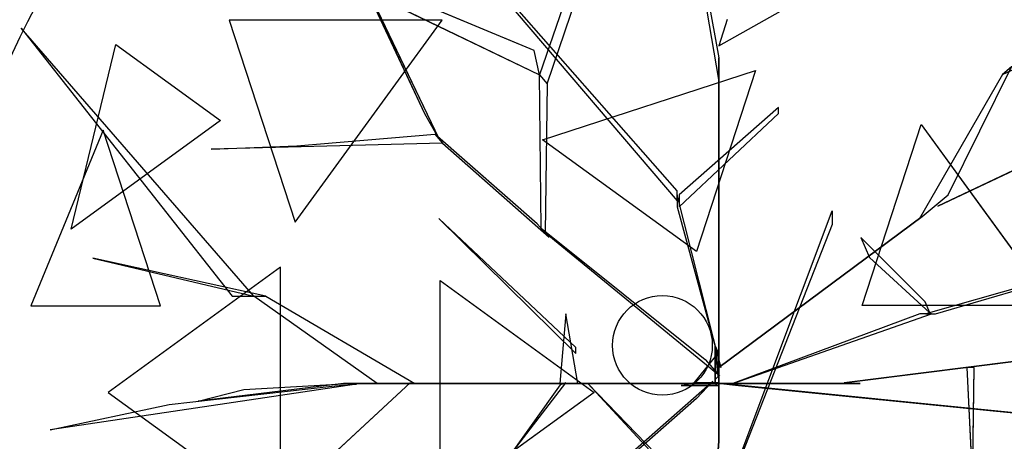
# Model space of a CAD drawing. Extents: x 22936 to 50368, y -4877 to 31080.
# Tile 374 of 601: x 49475 to 49734, y 2634 to 2746. Entities that reach past the tile are written whole.
import ezdxf

# ---------------------------------------------------------------- set-up
doc = ezdxf.new("R2010")
doc.units = 0
doc.layers.get('0').update_dxf_attribs({"linetype": 'CONTINUOUS'})
for name, color, linetype in [('00_TRACE_ARBRE', 3, 'CONTINUOUS'), ('00_TRACE_RDC', 241, 'CONTINUOUS'), ('08_AMENAGEMENTS_EXTERIEURS', 253, 'CONTINUOUS'), ('09_VEGETATION', 134, 'CONTINUOUS')]:
    doc.layers.add(name, color=color, linetype=linetype)

# ---------------------------------------------------------------- blocks, each defined once
blk = doc.blocks.new('TREE_GEOMETRIC_ROUND')
at = {"color": 7}
for p, q in [((-35.6, 1083.8, 3300.2), (43.9, 648.6, 2772)), ((-664.3, 1074, 5052.5), (-43.9, 347.3, 3886.1)), ((-43.9, 368.2, 3797.1), (-664.3, 1074, 5042)), ((43.9, 602.6, 2829.5), (-35.6, 1071.2, 3326.4)), ((-804.6, 1020.4, 3023), (-546, 478.3, 3253.2)), ((-575, 530.8, 3253.2), (-804.6, 1020.4, 3023)), ((-204.6, 990.2, 4205.1), (-334, 613, 3577.5)), ((-317.6, 594, 3608.8), (-191.1, 969.2, 4205.1)), ((-345.2, 664.2, 3650.7), (-1035.9, 952.1, 3577.5)), ((-1035.9, 952.1, 3577.5), (-334, 613, 3577.5)), ((43.9, 673.7, 2892.3), (432.8, 894.1, 4074.4)), ((504.8, 335.9, 3415.3), (1641.7, 875.3, 3593.2)), ((1641.7, 875.3, 3593.2), (504.8, 335.9, 3357.8)), ((640.5, 613.4, 4105.7), (950.7, 757.4, 4806.6)), ((-538.8, 728.2, 2392.4), (-987, 728.2, 2682.5)), ((-987, 728.2, 2682.5), (-848.5, 302, 2392.4)), ((-848.5, 302, 2392.4), (-538.8, 728.2, 2392.4)), ((61.4, 729.6, 2965.5), (43.9, 673.7, 2892.3)), ((-1424.8, 711.3, 4367.3), (-981.2, 146.5, 4126.7)), ((-935.2, 146.5, 4074.4), (-1424.8, 711.3, 4367.3)), ((-1319.9, 287.5, 5031.1), (-1225.9, 676.5, 4958.5)), ((-1225.9, 676.5, 4958.5), (-1005.2, 516.2, 5283)), ((-334, 613, 3577.5), (-345.2, 664.2, 3650.7)), ((43.9, 648.6, 2772), (43.9, 602.6, 2829.5)), ((43.9, 8.4, 1966.5), (43.9, 648.6, 2772)), ((526.6, 359.6, 3415.3), (659.8, 629.4, 4074.4)), ((659.8, 629.4, 4074.4), (640.5, 613.4, 4105.7)), ((-330.3, 289.4, 3300.2), (-334, 613, 3577.5)), ((-334, 613, 3577.5), (-317.6, 594, 3608.8)), ((-327.8, 475.9, 5644.3), (120.7, 621.6, 5644.3)), ((120.7, 621.6, 5644.3), (-3.3, 240.2, 5736.5)), ((43.9, 602.6, 2829.5), (43.9, -41.8, 1966.5)), ((640.5, 613.4, 4105.7), (465.5, 308.8, 3415.3)), ((-317.6, 594, 3608.8), (-322, 279.9, 3326.4)), ((169.5, 544, 4498), (-39.8, 359.9, 3797.1)), ((169.5, 531.4, 4498), (169.5, 544, 4498)), ((-546, 478.3, 3253.2), (-575, 530.8, 3253.2)), ((-39.8, 334.8, 3870.4), (169.5, 531.4, 4498)), ((-1005.2, 516.2, 5283), (-1319.9, 287.5, 5031.1)), ((345.4, 126.8, 5736.5), (469.4, 508.3, 5644.3)), ((469.4, 508.3, 5644.3), (746.6, 126.8, 5644.3)), ((-1252.3, 495.8, 2829.7), (-1404.9, 125.8, 2902.3)), ((-1132, 125.8, 2577.8), (-1252.3, 495.8, 2829.7)), ((-844.8, 462.9, 3300.2), (-554.3, 487.8, 3300.2)), ((-554.3, 487.8, 3300.2), (-537.8, 468.9, 3242.7)), ((-338.5, 298.9, 3315.9), (-554.3, 487.8, 3300.2)), ((-537.8, 468.9, 3242.7), (-1025.3, 456, 3284.6)), ((-1025.3, 456, 3284.6), (-844.8, 462.9, 3300.2)), ((-537.8, 468.9, 3242.7), (-313.8, 270.5, 3242.7)), ((-3.3, 240.2, 5736.5), (-327.8, 475.9, 5644.3)), ((-43.9, 347.3, 3886.1), (-43.9, 368.2, 3797.1)), ((-43.9, 359.9, 3797.1), (-43.9, 334.8, 3870.4)), ((48.1, -4.2, 2364), (-43.9, 359.9, 3797.1)), ((-39.8, 359.9, 3797.1), (-39.8, 334.8, 3870.4)), ((471.9, 314.1, 3415.3), (526.6, 359.6, 3415.3)), ((-43.9, 334.8, 3870.4), (48.1, -4.2, 2510.4)), ((504.8, 335.9, 3357.8), (504.8, 335.9, 3415.3)), ((43.9, -309.6, 4440.5), (282.4, 326.4, 5654)), ((43.9, -4.2, 2510.4), (471.9, 314.1, 3357.8)), ((471.9, 314.1, 3415.3), (43.9, -4.2, 2583.7)), ((282.4, 326.4, 5654), (282.4, 297.1, 5491.8)), ((465.5, 308.8, 3415.3), (471.9, 314.1, 3415.3)), ((471.9, 314.1, 3357.8), (471.9, 314.1, 3415.3)), ((1223.9, 322.2, 5052.5), (479.1, 108.8, 3886.1)), ((500, 108.8, 3797.1), (1223.9, 322.2, 5042)), ((-546.1, 309.6, 5523.2), (-257.3, 25.1, 4895.5)), ((-257.3, 37.7, 5010.6), (-546.1, 309.6, 5523.2)), ((-313.8, 270.5, 3242.7), (-338.5, 298.9, 3315.9)), ((282.4, 297.1, 5491.8), (43.9, -309.6, 4513.7)), ((-322, 279.9, 3326.4), (-330.3, 289.4, 3300.2)), ((-330.3, 289.4, 3300.2), (15, 12.8, 2772)), ((45.1, -22, 2829.5), (-322, 279.9, 3326.4)), ((342.6, 270.2, 4498), (360.8, 227.9, 4498)), ((477.9, 134.4, 3870.4), (342.6, 270.2, 4498)), ((-910.1, 146.5, 4105.7), (-1274.1, 226, 4806.6)), ((-1274.1, 226, 4806.6), (-935.2, 146.5, 4074.4)), ((360.8, 227.9, 4498), (487.8, 111.3, 3797.1)), ((-879.4, 207, 5468.4), (-1242, -56.5, 5178.3)), ((-879.4, -319.9, 5468.4), (-879.4, 207, 5468.4)), ((-543.3, -292.3, 5644.3), (-543.3, 179.3, 5644.3)), ((-543.3, 179.3, 5644.3), (-218.8, -56.5, 5736.5)), ((-981.2, 146.5, 4126.7), (-935.2, 146.5, 4074.4)), ((-935.2, 146.5, 4074.4), (-910.1, 146.5, 4105.7)), ((-675.8, -37.7, 3415.3), (-935.2, 146.5, 4074.4)), ((-910.1, 146.5, 4105.7), (-596.3, -37.7, 3415.3)), ((-1404.9, 125.8, 2902.3), (-1132, 125.8, 2577.8)), ((746.6, 126.8, 5644.3), (345.4, 126.8, 5736.5)), ((487.8, 111.3, 3797.1), (477.9, 134.4, 3870.4)), ((-278.3, 108.8, 5612.1), (-290.8, -37.7, 4456.2)), ((-253.2, -37.7, 4456.2), (-278.3, 108.8, 5612.1)), ((73.2, -37.7, 2364), (491.7, 108.8, 3797.1)), ((466.6, 108.8, 3870.4), (73.2, -37.7, 2510.4)), ((491.7, 108.8, 3797.1), (466.6, 108.8, 3870.4)), ((479.1, 108.8, 3886.1), (500, 108.8, 3797.1)), ((35.6, -29.3), (35.6, 41.8)), ((35.6, 41.8), (35.6, 20.9, 1893.2)), ((35.6, 41.8), (42, 27.1, 2791.2)), ((-257.3, 25.1, 4895.5), (-257.3, 37.7, 5010.6)), ((42, 27.1, 2791.2), (-8.3, -35.6, 2791.2)), ((35.6, 20.9, 1893.2), (35.6, -29.3, 1893.2)), ((35.6, -37.7, 1966.5), (35.6, 20.9, 1893.2)), ((35.6, 20.9, 1893.2), (35.6, -16.7, 2437.2)), ((42, 27.1, 2791.2), (42, -23.1, 2791.2)), ((15, 12.8, 2772), (45.1, -22, 2829.5)), ((43.9, -4.2, 2510.4), (43.9, 16.7, 2039.7)), ((43.9, 16.7, 2039.7), (43.9, -41.8, 1966.5)), ((43.9, -41.8, 1966.5), (43.9, 8.4, 1966.5)), ((747.6, 19.4, 5507.5), (307.6, -36.3, 4586.9)), ((340.8, -32.1, 4498), (747.6, 19.4, 5507.5)), ((35.6, -16.7, 2437.2), (35.6, -37.7, 1966.5)), ((43.9, -62.8, 2437.2), (43.9, -4.2, 2510.4)), ((43.9, -4.2, 2510.4), (43.9, -159, 3007.3)), ((43.9, -4.2, 2583.7), (43.9, -4.2, 2510.4)), ((48.1, -4.2, 2510.4), (48.1, -4.2, 2364)), ((581.4, -3.9, 5214.6), (565.4, -3.9, 5099.5)), ((565.4, -3.9, 5099.5), (578, -248.8, 5549.4)), ((578, -248.8, 5549.4), (581.4, -3.9, 5214.6)), ((-719.1, -39, 4325.4), (-1364, -135.5, 4586.9)), ((-605.7, -35.6, 3415.3), (-1326.3, -704.7, 3593.2)), ((-1326.3, -704.7, 3593.2), (-605.7, -35.6, 3357.8)), ((-746.9, -37.7, 4335.9), (-1052.4, -75.3, 5099.5)), ((-956.1, -50.2, 4937.4), (-734.4, -37.7, 4383)), ((-765, -42.5, 4398.6), (-719.1, -39, 4325.4)), ((-746.9, -37.7, 4335.9), (-232.2, -37.7, 3839)), ((-734.4, -37.7, 4383), (-746.9, -37.7, 4335.9)), ((-207.1, -37.7, 3886.1), (-734.4, -37.7, 4383)), ((-604.6, -37.7, 3415.3), (-675.8, -37.7, 3415.3)), ((-605.7, -35.6, 3357.8), (-605.7, -35.6, 3415.3)), ((-604.6, -37.7, 3357.8), (-604.6, -37.7, 3415.3)), ((-81.6, -37.7, 2934.1), (-604.6, -37.7, 3357.8)), ((-604.6, -37.7, 3415.3), (-81.6, -37.7, 3007.3)), ((-596.3, -37.7, 3415.3), (-604.6, -37.7, 3415.3)), ((-531.7, -365.8, 4848.5), (-278.5, -36.2, 4456.2)), ((-290.3, -40.6, 4571.3), (-519.9, -361.5, 4906)), ((-290.8, -37.7, 4456.2), (-253.2, -37.7, 4456.2)), ((-244.8, -37.7, 3959.3), (-290.8, -37.7, 4456.2)), ((-278.5, -36.2, 4456.2), (-290.3, -40.6, 4571.3)), ((-253.2, -37.7, 4456.2), (-207.1, -37.7, 3886.1)), ((-207.1, -37.7, 3886.1), (-244.8, -37.7, 3959.3)), ((-140.2, -37.7, 3064.9), (-232.2, -37.7, 3839)), ((-232.2, -37.7, 3839), (-207.1, -37.7, 3886.1)), ((-232.2, -37.7, 4440.5), (378.7, -669.5, 5654)), ((236.4, -544, 5491.8), (-232.2, -37.7, 4513.7)), ((-232.2, -37.7, 4513.7), (-232.2, -37.7, 4440.5)), ((-225.6, -258.5, 2358.4), (31.1, -33, 1966.5)), ((-207.1, -37.7, 3886.1), (-81.6, -37.7, 3007.3)), ((-81.6, -37.7, 3007.3), (-140.2, -37.7, 3064.9)), ((-81.6, -37.7, 3007.3), (-81.6, -37.7, 2934.1)), ((73.2, -37.7, 2510.4), (-81.6, -37.7, 3007.3)), ((-81.6, -37.7, 2934.1), (14.6, -37.7, 2437.2)), ((-35.6, -41.8), (-8.3, -35.6, 2791.2)), ((-8.3, -35.6, 2791.2), (42, -35.6, 2791.2)), ((31.1, -33, 1966.5), (-3.2, -69.7, 1966.5)), ((35.6, -37.7, 1966.5), (14.6, -37.7, 2437.2)), ((14.6, -37.7, 2437.2), (73.2, -37.7, 2510.4)), ((35.1, -36.7, 1966.5), (85, -41.7, 1966.5)), ((676.3, -100.8, 2829.5), (35.1, -36.7, 1966.5)), ((42, -23.1, 2791.2), (35.6, -29.3)), ((35.6, -29.3, 1893.2), (35.6, -29.3)), ((42, -35.6, 2791.2), (35.6, -41.8)), ((94.1, -37.7, 2039.7), (35.6, -37.7, 1966.5)), ((73.2, -37.7, 2510.4), (73.2, -37.7, 2364)), ((73.2, -37.7, 2510.4), (94.1, -37.7, 2039.7)), ((85.8, -37.7, 5481.4), (295, -37.7, 4498)), ((85.8, -37.7, 5669.7), (85.8, -37.7, 5481.4)), ((341, -37.7, 4498), (85.8, -37.7, 5669.7)), ((295, -37.7, 4498), (341, -37.7, 4498)), ((307.6, -36.3, 4586.9), (340.8, -32.1, 4498)), ((-1242, -56.5, 5178.3), (-879.4, -319.9, 5468.4)), ((-1113.8, -82.4, 4555.6), (-765, -42.5, 4398.6)), ((-1052.4, -75.3, 5099.5), (-956.1, -50.2, 4937.4)), ((-218.8, -56.5, 5736.5), (-543.3, -292.3, 5644.3)), ((-35.6, -41.8), (-14.6, -41.8, 1893.2)), ((35.6, -41.8), (-35.6, -41.8)), ((-14.6, -41.8, 1893.2), (-35.6, -41.8, 2364)), ((-35.6, -41.8, 2364), (23, -41.8, 2437.2)), ((-14.6, -41.8, 1893.2), (35.6, -41.8, 1893.2)), ((43.9, -41.8, 1966.5), (-14.6, -41.8, 1893.2)), ((23, -41.8, 2437.2), (43.9, -41.8, 1966.5)), ((35.6, -41.8, 1893.2), (35.6, -41.8)), ((43.9, -41.8, 1966.5), (43.9, -62.8, 2437.2)), ((85, -41.7, 1966.5), (722.1, -105.4, 2772)), ((-1364, -135.5, 4586.9), (-1113.8, -82.4, 4555.6)), ((-3.2, -69.7, 1966.5), (-257, -292.1, 2300.8)), ((43.9, -159, 2934.1), (43.9, -62.8, 2437.2)), ((43.9, -159, 2934.1), (3.3, -680.5, 3357.8)), ((3.3, -680.5, 3415.3), (43.9, -159, 3007.3)), ((43.9, -159, 3007.3), (43.9, -159, 2934.1))]:
    blk.add_line(p, q, dxfattribs=at)
mesh = blk.add_polyface(dxfattribs=at)
corners = [(-804.6, 1020.4, 3023), (-546, 478.3, 3253.2), (-575, 530.8, 3253.2)]
mesh.append_faces([[corners[k] for k in face] for face in [(0, 1, 2)]], dxfattribs={"color": 7})
mesh = blk.add_polyface(dxfattribs=at)
corners = [(-345.2, 664.2, 3650.7), (-1035.9, 952.1, 3577.5), (-334, 613, 3577.5)]
mesh.append_faces([[corners[k] for k in face] for face in [(0, 1, 2)]], dxfattribs={"color": 7})
mesh = blk.add_polyface(dxfattribs=at)
corners = [(1641.7, 875.3, 3593.2), (504.8, 335.9, 3357.8), (504.8, 335.9, 3415.3)]
mesh.append_faces([[corners[k] for k in face] for face in [(0, 1, 2)]], dxfattribs={"color": 7})
mesh = blk.add_polyface(dxfattribs=at)
corners = [(950.7, 757.4, 4806.6), (659.8, 629.4, 4074.4), (640.5, 613.4, 4105.7)]
mesh.append_faces([[corners[k] for k in face] for face in [(0, 1, 2)]], dxfattribs={"color": 7})
mesh = blk.add_polyface(dxfattribs=at)
corners = [(-538.8, 728.2, 2392.4), (-987, 728.2, 2682.5), (-848.5, 302, 2392.4)]
mesh.append_faces([[corners[k] for k in face] for face in [(0, 1, 2)]], dxfattribs={"color": 7})
mesh = blk.add_polyface(dxfattribs=at)
corners = [(-1424.8, 711.3, 4367.3), (-981.2, 146.5, 4126.7), (-935.2, 146.5, 4074.4)]
mesh.append_faces([[corners[k] for k in face] for face in [(0, 1, 2)]], dxfattribs={"color": 7})
mesh = blk.add_polyface(dxfattribs=at)
corners = [(-1225.9, 676.5, 4958.5), (-1005.2, 516.2, 5283), (-1319.9, 287.5, 5031.1)]
mesh.append_faces([[corners[k] for k in face] for face in [(0, 1, 2)]], dxfattribs={"color": 7})
mesh = blk.add_polyface(dxfattribs=at)
corners = [(43.9, 8.4, 1966.5), (43.9, 602.6, 2829.5), (43.9, -41.8, 1966.5), (43.9, 648.6, 2772)]
mesh.append_faces([[corners[k] for k in face] for face in [(0, 1, 2), (1, 0, 3)]], dxfattribs={"vtx0": -1, "color": 7})
mesh = blk.add_polyface(dxfattribs=at)
corners = [(120.7, 621.6, 5644.3), (-3.3, 240.2, 5736.5), (-327.8, 475.9, 5644.3)]
mesh.append_faces([[corners[k] for k in face] for face in [(0, 1, 2)]], dxfattribs={"color": 7})
mesh = blk.add_polyface(dxfattribs=at)
corners = [(746.6, 126.8, 5644.3), (345.4, 126.8, 5736.5), (469.4, 508.3, 5644.3)]
mesh.append_faces([[corners[k] for k in face] for face in [(0, 1, 2)]], dxfattribs={"color": 7})
mesh = blk.add_polyface(dxfattribs=at)
corners = [(-1252.3, 495.8, 2829.7), (-1404.9, 125.8, 2902.3), (-1132, 125.8, 2577.8)]
mesh.append_faces([[corners[k] for k in face] for face in [(0, 1, 2)]], dxfattribs={"color": 7})
mesh = blk.add_polyface(dxfattribs=at)
corners = [(471.9, 314.1, 3357.8), (43.9, -4.2, 2583.7), (43.9, -4.2, 2510.4), (471.9, 314.1, 3415.3)]
mesh.append_faces([[corners[k] for k in face] for face in [(0, 1, 2), (1, 0, 3)]], dxfattribs={"vtx0": -1, "color": 7})
mesh = blk.add_polyface(dxfattribs=at)
corners = [(-546.1, 309.6, 5523.2), (-257.3, 25.1, 4895.5), (-257.3, 37.7, 5010.6)]
mesh.append_faces([[corners[k] for k in face] for face in [(0, 1, 2)]], dxfattribs={"color": 7})
mesh = blk.add_polyface(dxfattribs=at)
corners = [(-1274.1, 226, 4806.6), (-935.2, 146.5, 4074.4), (-910.1, 146.5, 4105.7)]
mesh.append_faces([[corners[k] for k in face] for face in [(0, 1, 2)]], dxfattribs={"color": 7})
mesh = blk.add_polyface(dxfattribs=at)
corners = [(-879.4, 207, 5468.4), (-1242, -56.5, 5178.3), (-879.4, -319.9, 5468.4)]
mesh.append_faces([[corners[k] for k in face] for face in [(0, 1, 2)]], dxfattribs={"color": 7})
mesh = blk.add_polyface(dxfattribs=at)
corners = [(-218.8, -56.5, 5736.5), (-543.3, -292.3, 5644.3), (-543.3, 179.3, 5644.3)]
mesh.append_faces([[corners[k] for k in face] for face in [(0, 1, 2)]], dxfattribs={"color": 7})
mesh = blk.add_polyface(dxfattribs=at)
corners = [(-278.3, 108.8, 5612.1), (-290.8, -37.7, 4456.2), (-253.2, -37.7, 4456.2)]
mesh.append_faces([[corners[k] for k in face] for face in [(0, 1, 2)]], dxfattribs={"color": 7})
mesh = blk.add_polyface(dxfattribs=at)
corners = [(35.6, 41.8), (35.6, -29.3, 1893.2), (35.6, -29.3), (35.6, 20.9, 1893.2)]
mesh.append_faces([[corners[k] for k in face] for face in [(0, 1, 2), (1, 0, 3)]], dxfattribs={"vtx0": -1, "color": 7})
mesh = blk.add_polyface(dxfattribs=at)
corners = [(35.6, 41.8), (42, -23.1, 2791.2), (35.6, -29.3), (42, 27.1, 2791.2)]
mesh.append_faces([[corners[k] for k in face] for face in [(0, 1, 2), (1, 0, 3)]], dxfattribs={"vtx0": -1, "color": 7})
mesh = blk.add_polyface(dxfattribs=at)
corners = [(35.6, 20.9, 1893.2), (35.6, -16.7, 2437.2), (35.6, -37.7, 1966.5)]
mesh.append_faces([[corners[k] for k in face] for face in [(0, 1, 2)]], dxfattribs={"color": 7})
mesh = blk.add_polyface(dxfattribs=at)
corners = [(43.9, -4.2, 2510.4), (43.9, -41.8, 1966.5), (43.9, -62.8, 2437.2), (43.9, 16.7, 2039.7)]
mesh.append_faces([[corners[k] for k in face] for face in [(0, 1, 2), (1, 0, 3)]], dxfattribs={"vtx0": -1, "color": 7})
mesh = blk.add_polyface(dxfattribs=at)
corners = [(747.6, 19.4, 5507.5), (307.6, -36.3, 4586.9), (340.8, -32.1, 4498)]
mesh.append_faces([[corners[k] for k in face] for face in [(0, 1, 2)]], dxfattribs={"color": 7})
mesh = blk.add_polyface(dxfattribs=at)
corners = [(43.9, -62.8, 2437.2), (43.9, -159, 3007.3), (43.9, -159, 2934.1), (43.9, -4.2, 2510.4)]
mesh.append_faces([[corners[k] for k in face] for face in [(0, 1, 2), (1, 0, 3)]], dxfattribs={"vtx0": -1, "color": 7})
mesh = blk.add_polyface(dxfattribs=at)
corners = [(565.4, -3.9, 5099.5), (578, -248.8, 5549.4), (581.4, -3.9, 5214.6)]
mesh.append_faces([[corners[k] for k in face] for face in [(0, 1, 2)]], dxfattribs={"color": 7})
mesh = blk.add_polyface(dxfattribs=at)
corners = [(-1326.3, -704.7, 3593.2), (-605.7, -35.6, 3357.8), (-605.7, -35.6, 3415.3)]
mesh.append_faces([[corners[k] for k in face] for face in [(0, 1, 2)]], dxfattribs={"color": 7})
mesh = blk.add_polyface(dxfattribs=at)
corners = [(-207.1, -37.7, 3886.1), (-746.9, -37.7, 4335.9), (-232.2, -37.7, 3839), (-734.4, -37.7, 4383)]
mesh.append_faces([[corners[k] for k in face] for face in [(0, 1, 2), (1, 0, 3)]], dxfattribs={"vtx0": -1, "color": 7})
mesh = blk.add_polyface(dxfattribs=at)
corners = [(-604.6, -37.7, 3357.8), (-81.6, -37.7, 3007.3), (-81.6, -37.7, 2934.1), (-604.6, -37.7, 3415.3)]
mesh.append_faces([[corners[k] for k in face] for face in [(0, 1, 2), (1, 0, 3)]], dxfattribs={"vtx0": -1, "color": 7})
mesh = blk.add_polyface(dxfattribs=at)
corners = [(-244.8, -37.7, 3959.3), (-253.2, -37.7, 4456.2), (-207.1, -37.7, 3886.1), (-290.8, -37.7, 4456.2)]
mesh.append_faces([[corners[k] for k in face] for face in [(0, 1, 2), (1, 0, 3)]], dxfattribs={"vtx0": -1, "color": 7})
mesh = blk.add_polyface(dxfattribs=at)
corners = [(-140.2, -37.7, 3064.9), (-207.1, -37.7, 3886.1), (-81.6, -37.7, 3007.3), (-232.2, -37.7, 3839)]
mesh.append_faces([[corners[k] for k in face] for face in [(0, 1, 2), (1, 0, 3)]], dxfattribs={"vtx0": -1, "color": 7})
mesh = blk.add_polyface(dxfattribs=at)
corners = [(73.2, -37.7, 2510.4), (-81.6, -37.7, 2934.1), (14.6, -37.7, 2437.2), (-81.6, -37.7, 3007.3)]
mesh.append_faces([[corners[k] for k in face] for face in [(0, 1, 2), (1, 0, 3)]], dxfattribs={"vtx0": -1, "color": 7})
mesh = blk.add_polyface(dxfattribs=at)
corners = [(14.6, -37.7, 2437.2), (94.1, -37.7, 2039.7), (35.6, -37.7, 1966.5), (73.2, -37.7, 2510.4)]
mesh.append_faces([[corners[k] for k in face] for face in [(0, 1, 2), (1, 0, 3)]], dxfattribs={"vtx0": -1, "color": 7})
mesh = blk.add_polyface(dxfattribs=at)
corners = [(722.1, -105.4, 2772), (35.1, -36.7, 1966.5), (85, -41.7, 1966.5), (676.3, -100.8, 2829.5)]
mesh.append_faces([[corners[k] for k in face] for face in [(0, 1, 2), (1, 0, 3)]], dxfattribs={"vtx0": -1, "color": 7})
mesh = blk.add_polyface(dxfattribs=at)
corners = [(85.8, -37.7, 5669.7), (295, -37.7, 4498), (341, -37.7, 4498), (85.8, -37.7, 5481.4)]
mesh.append_faces([[corners[k] for k in face] for face in [(0, 1, 2), (1, 0, 3)]], dxfattribs={"vtx0": -1, "color": 7})
mesh = blk.add_polyface(dxfattribs=at)
corners = [(-35.6, -41.8, 2364), (43.9, -41.8, 1966.5), (-14.6, -41.8, 1893.2), (23, -41.8, 2437.2)]
mesh.append_faces([[corners[k] for k in face] for face in [(0, 1, 2), (1, 0, 3)]], dxfattribs={"vtx0": -1, "color": 7})
mesh = blk.add_polyface(dxfattribs=at)
corners = [(-14.6, -41.8, 1893.2), (35.6, -41.8), (-35.6, -41.8), (35.6, -41.8, 1893.2)]
mesh.append_faces([[corners[k] for k in face] for face in [(0, 1, 2), (1, 0, 3)]], dxfattribs={"vtx0": -1, "color": 7})
mesh = blk.add_polyface(dxfattribs=at)
corners = [(43.9, -159, 3007.3), (3.3, -680.5, 3357.8), (3.3, -680.5, 3415.3), (43.9, -159, 2934.1)]
mesh.append_faces([[corners[k] for k in face] for face in [(0, 1, 2), (1, 0, 3)]], dxfattribs={"vtx0": -1, "color": 7})
blk = doc.blocks.new('ARBRE_SIMPLE')
for radius in [250, 17.5]:
    blk.add_circle((0, 0), radius)
blk = doc.blocks.new('GROUPER_1')
at = {"layer": '00_TRACE_ARBRE', "xscale": 0.75, "yscale": 0.75, "zscale": 0.75, "rotation": 10.53798942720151}
blk.add_blockref('ARBRE_SIMPLE', (8030.12, 3270.92), dxfattribs=at)
blk = doc.blocks.new('GROUPER_2')
at = {"layer": '00_TRACE_RDC'}
blk.add_blockref('GROUPER_1', (12098.99, 4265.72), dxfattribs=at)
blk = doc.blocks.new('GROUPER_17')
at = {"layer": '08_AMENAGEMENTS_EXTERIEURS'}
mesh = blk.add_polyface(dxfattribs=at)
corners = [(16.45, 1860.4), (0, 1328), (0, 1844.55), (1795, 1328), (33.02, 1876.27), (49.71, 1892.12), (66.55, 1907.89), (83.55, 1923.55), (100.74, 1939.04), (118.11, 1954.33), (135.7, 1969.37), (153.53, 1984.11), (171.6, 1998.5), (189.93, 2012.5), (208.55, 2026.07), (227.46, 2039.16), (246.69, 2051.72), (266.25, 2063.72), (286.11, 2075.18), (306.26, 2086.08), (326.69, 2096.46), (347.37, 2106.3), (368.28, 2115.64), (389.4, 2124.46), (410.72, 2132.79), (432.21, 2140.64), (453.87, 2148), (475.66, 2154.9), (497.57, 2161.34), (519.59, 2167.33), (541.68, 2172.89), (563.84, 2178.01), (586.04, 2182.71), (608.27, 2187), (630.51, 2190.89), (652.73, 2194.39), (674.92, 2197.5), (697.06, 2200.25), (719.14, 2202.62), (741.15, 2204.62), (763.1, 2206.23), (785, 2207.43), (806.84, 2208.22), (828.63, 2208.57), (850.38, 2208.48), (872.08, 2207.93), (893.75, 2206.9), (915.39, 2205.39), (936.99, 2203.38), (958.57, 2200.86), (980.13, 2197.81), (1001.67, 2194.22), (1023.19, 2190.07), (1044.71, 2185.36), (1066.22, 2180.06), (1087.73, 2174.17), (1109.23, 2167.67), (1130.75, 2160.55), (1152.27, 2152.79), (1173.81, 2144.38), (1195.36, 2135.31), (1216.93, 2125.59), (1238.5, 2115.38), (1260.06, 2104.88), (1281.58, 2094.27), (1303.04, 2083.75), (1324.43, 2073.52), (1345.72, 2063.77), (1366.89, 2054.69), (1387.93, 2046.48), (1408.82, 2039.32), (1429.54, 2033.42), (1450.06, 2028.98), (1470.36, 2026.17), (1490.44, 2025.2), (1510.26, 2026.26), (1529.82, 2029.54), (1549.07, 2035.18), (1567.96, 2043.07), (1586.43, 2053.03), (1604.39, 2064.91), (1621.79, 2078.53), (1638.55, 2093.74), (1654.6, 2110.37), (1669.89, 2128.24), (1684.32, 2147.2), (1697.85, 2167.08), (1710.39, 2187.71), (1721.89, 2208.92), (1732.26, 2230.56), (1741.45, 2252.45), (1749.38, 2274.43), (1756.03, 2296.38), (1761.5, 2318.27), (1765.9, 2340.13), (1769.36, 2361.94), (1771.99, 2383.72), (1773.91, 2405.46), (1775.24, 2427.19), (1776.09, 2448.89), (1776.59, 2470.58), (1776.85, 2492.26), (1777, 2513.93), (2395.68, 2513.93), (1845, 75), (1845, 0), (1332.44, 6187.9), (953.84, 4324.79), (744.56, 6114.92), (1503.53, 4690.87), (1872.82, 4324.79), (2843.74, 4811.2), (2680.87, 4187.05), (193.79, -1456.02), (188.09, -1836.1), (174.84, -1645.82), (233.16, -2021.44), (244.41, -1272.11), (308.78, -2196.56), (325.25, -1099.34), (412.78, -2356.46), (434, -942.64), (3662.14, -2801.42), (567.57, -806.46), (722.14, -694.7), (893.31, -610.54), (1076.21, -556.38), (1155.38, -537.12), (1232.99, -512.33), (1308.66, -482.14), (1382.02, -446.69), (1452.7, -406.15), (1520.35, -360.74), (1584.63, -310.68), (1645.22, -256.21), (1701.82, -197.6), (1754.16, -135.16), (1801.96, -69.18), (1795, 75)]
mesh.append_faces([[corners[k] for k in face] for face in [(0, 1, 2), (106, 107, 108), (113, 114, 115)]], dxfattribs={"vtx0": -1})
mesh.append_faces([[corners[k] for k in face] for face in [(1, 0, 3), (104, 103, 105), (107, 109, 110), (110, 111, 112), (114, 113, 116), (116, 117, 118), (118, 119, 120), (120, 121, 122), (122, 112, 111)]], dxfattribs={"vtx0": -1, "vtx1": -1})
mesh.append_faces([[corners[k] for k in face] for face in [(3, 103, 104), (122, 105, 103)]], dxfattribs={"vtx0": -1, "vtx1": -1, "vtx2": -1})
mesh.append_faces([[corners[k] for k in face] for face in [(3, 0, 4), (3, 4, 5), (3, 5, 6), (3, 6, 7), (3, 7, 8), (3, 8, 9), (3, 9, 10), (3, 10, 11), (3, 11, 12), (3, 12, 13), (3, 13, 14), (3, 14, 15), (3, 15, 16), (3, 16, 17), (3, 17, 18), (3, 18, 19), (3, 19, 20), (3, 20, 21), (3, 21, 22), (3, 22, 23), (3, 23, 24), (3, 24, 25), (3, 25, 26), (3, 26, 27), (3, 27, 28), (3, 28, 29), (3, 29, 30), (3, 30, 31), (3, 31, 32), (3, 32, 33), (3, 33, 34), (3, 34, 35), (3, 35, 36), (3, 36, 37), (3, 37, 38), (3, 38, 39), (3, 39, 40), (3, 40, 41), (3, 41, 42), (3, 42, 43), (3, 43, 44), (3, 44, 45), (3, 45, 46), (3, 46, 47), (3, 47, 48), (3, 48, 49), (3, 49, 50), (3, 50, 51), (3, 51, 52), (3, 52, 53), (3, 53, 54), (3, 54, 55), (3, 55, 56), (3, 56, 57), (3, 57, 58), (3, 58, 59), (3, 59, 60), (3, 60, 61), (3, 61, 62), (3, 62, 63), (3, 63, 64), (3, 64, 65), (3, 65, 66), (3, 66, 67), (3, 67, 68), (3, 68, 69), (3, 69, 70), (3, 70, 71), (3, 71, 72), (3, 72, 73), (3, 73, 74), (3, 74, 75), (3, 75, 76), (3, 76, 77), (3, 77, 78), (3, 78, 79), (3, 79, 80), (3, 80, 81), (3, 81, 82), (3, 82, 83), (3, 83, 84), (3, 84, 85), (3, 85, 86), (3, 86, 87), (3, 87, 88), (3, 88, 89), (3, 89, 90), (3, 90, 91), (3, 91, 92), (3, 92, 93), (3, 93, 94), (3, 94, 95), (3, 95, 96), (3, 96, 97), (3, 97, 98), (3, 98, 99), (3, 99, 100), (3, 100, 101), (3, 101, 102), (3, 102, 103), (107, 106, 109), (110, 109, 111), (116, 113, 117), (118, 117, 119), (120, 119, 121), (122, 121, 123), (122, 123, 124), (122, 124, 125), (122, 125, 126), (122, 126, 127), (122, 127, 128), (122, 128, 129), (122, 129, 130), (122, 130, 131), (122, 131, 132), (122, 132, 133), (122, 133, 134), (122, 134, 135), (122, 135, 136), (122, 136, 137), (122, 137, 105), (122, 103, 112)]], dxfattribs={"vtx0": -1, "vtx2": -1})
mesh.append_faces([[corners[k] for k in face] for face in [(104, 138, 3)]], dxfattribs={"vtx2": -1})

msp = doc.modelspace()

# ---------------------------------------------------------------- block references
at = {"layer": '00_TRACE_RDC'}
msp.add_blockref('GROUPER_2', (29515.15, -4876.93), dxfattribs=at)
at = {"layer": '08_AMENAGEMENTS_EXTERIEURS', "color": 54}
msp.add_blockref('GROUPER_17', (46706.19, 1619.93), dxfattribs=at)
at = {"layer": '09_VEGETATION', "xscale": 0.125, "yscale": 0.125, "zscale": 0.125}
msp.add_blockref('TREE_GEOMETRIC_ROUND', (49653.66, 2654.4), dxfattribs=at)

doc.saveas('drawing.dxf')
